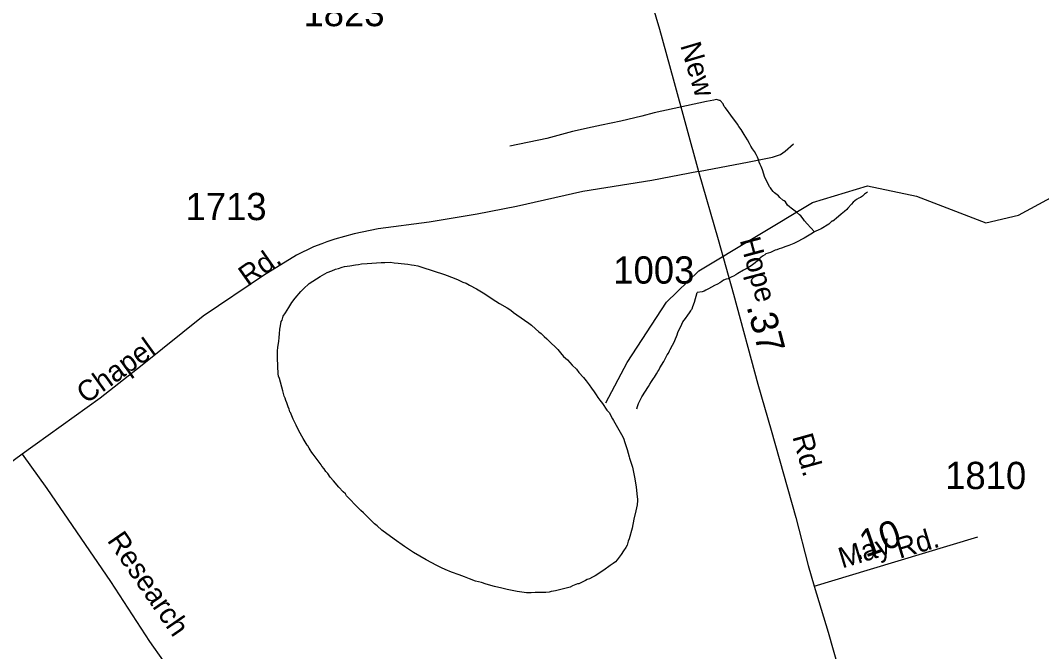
# Model space of a CAD drawing. Extents: x 2206922 to 2357709, y 510027 to 673830.
# Drawn here: x 2331571 to 2336254, y 589275 to 592168 of the extents above; entities that cross this region are included whole.
import ezdxf

# ---------------------------------------------------------------- set-up
doc = ezdxf.new("R2010")
doc.units = 0
for name, color, linetype in [('Exist Hydrographic Misc Water Feature', 7, 'Continuous'), ('Exist Road Non-System Type 51', 7, 'Continuous'), ('Exist Road Non-System Type 51 Label', 7, 'Continuous'), ('Exist Road Secondary Mileage Hundredths English Label', 7, 'Continuous'), ('Exist Road Secondary Type 51 Attributed', 7, 'Continuous'), ('Exist Road Secondary Type 51 Label', 7, 'Continuous'), ('Exist Road Secondary Type 51 Number Label', 7, 'Continuous')]:
    doc.layers.add(name, color=color, linetype=linetype)

msp = doc.modelspace()

# ---------------------------------------------------------------- linework, layer by layer
at = {"layer": 'Exist Hydrographic Misc Water Feature'}
for points in [[(2335454.9, 591409.1), (2335680.6, 591361.9), (2335998.6, 591240.2), (2336147.5, 591275.8), (2336371.6, 591396.4), (2336568.5, 591581.6), (2336683.5, 591714.2), (2336864.6, 591902), (2337029.7, 592069.5), (2337302.6, 592205.3), (2337915.7, 592463), (2338238.6, 592623.8), (2338594.6, 592854.7)], [(2335212.9, 591198.3), (2335178.6, 591235.9), (2335166.5, 591249.5), (2335160.2, 591257.7), (2335150.1, 591271.4), (2335144, 591277.2), (2335130.3, 591289.4), (2335105.9, 591306.9), (2335098.1, 591312.9), (2335089.4, 591320.7), (2335083.7, 591328.9), (2335079.4, 591336.8), (2335073.2, 591340.6), (2335067.1, 591344.7), (2335053.4, 591356.6), (2335047.4, 591364.3), (2335035.1, 591372.3), (2335029, 591378.1), (2335023.2, 591384.2), (2335016.9, 591392), (2335010.9, 591399.8), (2335006.8, 591405.7), (2334990.4, 591437.8), (2334984.5, 591447.6), (2334973.8, 591483.3), (2334968.1, 591497.5), (2334963.8, 591507.1), (2334959.4, 591517.5), (2334957.8, 591525.4), (2334951, 591541.1), (2334945.5, 591553.3), (2334937.1, 591567.1), (2334928.9, 591578.8), (2334920.7, 591591), (2334914.5, 591602.9), (2334904.5, 591620.7), (2334890.5, 591644.6), (2334876.2, 591668.3), (2334865.7, 591682), (2334859.8, 591692.2), (2334829.2, 591733.8), (2334809.3, 591761.5), (2334803, 591769.3), (2334798.9, 591773.6), (2334794.8, 591781.5), (2334792.9, 591785.4), (2334780.6, 591801.1), (2334776.3, 591801.3), (2334762.6, 591805), (2334750.7, 591802.8), (2334716.9, 591796.5), (2334477.4, 591744.1), (2334421.4, 591729.4), (2334323.6, 591706.4), (2334236, 591687.6), (2334192.6, 591679.1), (2334102.7, 591658.2), (2333984.8, 591626.8), (2333815.3, 591591)], [(2334255.5, 590415), (2334353.5, 590599.4), (2334533.6, 590875.8), (2334681.6, 591019.6), (2335203.7, 591332.7), (2335454.9, 591409.1)], [(2335454.9, 591380.9), (2335442.5, 591371), (2335433.1, 591362.7), (2335423.1, 591356.5), (2335415.3, 591352.4), (2335405.4, 591346.6), (2335389.2, 591334.4), (2335381.6, 591326.2), (2335365.9, 591307.9), (2335360.1, 591301.9), (2335349.9, 591291.7), (2335341.7, 591285.6), (2335334.3, 591279.4), (2335322, 591269.5), (2335313.8, 591261.4), (2335302.3, 591253), (2335296.1, 591247), (2335292.2, 591247.2), (2335286.3, 591241.2), (2335278.3, 591234.7), (2335270.5, 591229), (2335250.6, 591216.6), (2335242.8, 591212.5), (2335229.1, 591206.4), (2335219, 591202.3), (2335212.9, 591198.3)], [(2335212.9, 591198.3), (2335195.1, 591188.1), (2335165.1, 591169.8), (2335153, 591163.5), (2335139.3, 591155.5), (2335117.7, 591145.3), (2335095.4, 591136.9), (2335081.7, 591130.9), (2335061.6, 591124.6), (2335049.9, 591120.2), (2335039.8, 591116.5), (2335031.8, 591114.5), (2335020.1, 591108.1), (2335010.1, 591103.9), (2334990, 591097.6), (2334984.3, 591093.6), (2334974.2, 591087.9), (2334966.4, 591081.7), (2334956.2, 591071.5), (2334950.6, 591065.5), (2334940.8, 591057.2), (2334922.7, 591043.3), (2334898.5, 591029.1), (2334886.9, 591022.7), (2334861.2, 591008.3), (2334851.2, 591002.5), (2334841.3, 590996.3), (2334833.3, 590992.2), (2334817.1, 590984.1), (2334807.5, 590981.9), (2334795.6, 590977.6), (2334787.4, 590971.6), (2334777.6, 590965.7), (2334767.7, 590959.5), (2334753.8, 590953.5), (2334726.1, 590937), (2334714, 590931.1), (2334706.2, 590927), (2334698, 590924.6), (2334674, 590920.5)], [(2333480.4, 589670.2), (2333432, 589695.8), (2333373.8, 589729.2), (2333331.5, 589756.7), (2333284.8, 589790), (2333228.4, 589831.4), (2333206.7, 589851.3), (2333194.2, 589861.3), (2333143.9, 589910.6), (2333131.6, 589922.2), (2333119.7, 589934.1), (2333107.6, 589946.1), (2333081.2, 589974), (2333066.8, 589989.5), (2333061.1, 589997.7), (2333050.6, 590007.3), (2333030.5, 590029.1), (2333006.3, 590057), (2332991.8, 590075), (2332979.9, 590090.6), (2332971.9, 590100.7), (2332964.1, 590112.4), (2332953.6, 590124.5), (2332949.5, 590130.4), (2332917.3, 590173.8), (2332913.2, 590179.7), (2332906.9, 590187.9), (2332899.1, 590199.7), (2332894.8, 590207.6), (2332888.4, 590217.5), (2332886.6, 590221.4), (2332868.1, 590251.3), (2332847.8, 590287.3), (2332835.5, 590313.1), (2332825.1, 590334.9), (2332821.4, 590340.7), (2332808.9, 590370.6), (2332807, 590374.5), (2332802.7, 590386.5), (2332798.8, 590396.4), (2332792.5, 590414.4), (2332788.6, 590426.4), (2332784.3, 590436.4), (2332780.4, 590446.2), (2332774.2, 590470.3), (2332759.2, 590526.1), (2332755.1, 590538.1), (2332753.1, 590548.1), (2332750.2, 590619.9), (2332750.2, 590635.7), (2332750, 590652), (2332752.1, 590669.9), (2332755.5, 590696.2), (2332757.4, 590714.1), (2332759.4, 590732), (2332761.1, 590752.1), (2332762.9, 590768), (2332766.6, 590788.2), (2332770.5, 590794.1), (2332776.3, 590812.3), (2332786.1, 590828.2), (2332801.5, 590852.2), (2332815.4, 590874.5), (2332831.2, 590894.8), (2332857, 590925), (2332868.7, 590937), (2332894.6, 590961.5), (2332946.2, 590993.9), (2332978.2, 591012.2), (2332998.3, 591020.5), (2333015.8, 591028.4), (2333029.7, 591030.8), (2333045.7, 591036.9), (2333057.8, 591039.2), (2333069.3, 591041.1), (2333081.6, 591043.3), (2333107.6, 591047.5), (2333121.8, 591049.8), (2333135.7, 591051.8), (2333161.5, 591054), (2333225.3, 591059), (2333241.3, 591059), (2333267.4, 591059.1), (2333285.4, 591057.2), (2333303.2, 591055.8), (2333317.4, 591053.6), (2333331.5, 591051.9), (2333347.5, 591050.3), (2333363.7, 591048.3), (2333375.8, 591046.5), (2333393.5, 591042.6), (2333411.5, 591036.6), (2333515.7, 591003.9), (2333560, 590986.3), (2333578.2, 590978.7), (2333600.4, 590968.9), (2333614.3, 590963.1), (2333630.5, 590955), (2333662.3, 590937.7), (2333692.4, 590919.8)], [(2333692.4, 590919.8), (2333751.1, 590880.5), (2333767.3, 590870.8), (2333803.6, 590851.1), (2333819.4, 590839.4), (2333831.5, 590829.5), (2333847.7, 590817.7), (2333901.8, 590780.4), (2333914.1, 590770.4), (2333932.3, 590754.7), (2333948.3, 590741), (2333958.6, 590732.9), (2333972.7, 590719), (2333984.8, 590709.1), (2334007, 590687.5), (2334021.3, 590673.6), (2334035.3, 590659.8), (2334047.4, 590643.7), (2334061.3, 590628.2), (2334080, 590612.1), (2334101.9, 590588.4), (2334120.4, 590568.7), (2334132.1, 590554.8), (2334152.8, 590530.9), (2334165.1, 590515.3), (2334179, 590497.4), (2334189.1, 590481.7), (2334201.4, 590465.6), (2334211.8, 590451.5), (2334219.6, 590439.8), (2334227.8, 590428), (2334239.7, 590412.1), (2334260.2, 590382.2), (2334270.1, 590370.5), (2334286.3, 590342.5), (2334291, 590334.6), (2334321.5, 590280.9), (2334333.6, 590259.2), (2334337.5, 590249.3), (2334341.8, 590237.3), (2334354.1, 590201.4), (2334362.5, 590167.7), (2334364.6, 590161.7), (2334377.1, 590119.6), (2334387.4, 590073.9), (2334394.1, 590029.9), (2334398.2, 589998.1), (2334400.7, 589972.2), (2334400.3, 589968.1), (2334398.6, 589948.1), (2334393.3, 589920.1), (2334383.5, 589881.9), (2334376.1, 589840), (2334362.5, 589791.8), (2334358.6, 589781.8), (2334352.7, 589763.6), (2334347.4, 589751.5), (2334336.9, 589737.6), (2334325.4, 589719.5), (2334317.4, 589707.3), (2334307.8, 589695.3), (2334299.6, 589687.2), (2334289.7, 589679), (2334275.8, 589668.9), (2334246.1, 589648.7), (2334234.4, 589640.3), (2334218.4, 589630.1), (2334206.3, 589622.2), (2334194.6, 589615.8), (2334180.7, 589607.8), (2334170.4, 589605.7), (2334162.6, 589601.6), (2334131, 589585.3), (2334125.1, 589585.4), (2334103.1, 589576.9), (2334091.3, 589571), (2334025, 589554.2), (2334015.4, 589552), (2334005.1, 589549.9), (2333995.1, 589547.8), (2333981.1, 589545.8), (2333967.4, 589545.4), (2333947.5, 589545.2), (2333931.3, 589545.2), (2333913.5, 589545), (2333891.7, 589544.6), (2333849.3, 589550.2), (2333803.4, 589560), (2333779.2, 589565.6), (2333745.1, 589573.2), (2333707.2, 589584.6), (2333685, 589592.4), (2333657.2, 589598.2), (2333630.7, 589607.8), (2333606.7, 589617.5), (2333582.5, 589627.3), (2333548.3, 589638.9), (2333518.3, 589650.7), (2333502.1, 589658.4), (2333480.4, 589670.2)], [(2334398, 590387.8), (2334400.1, 590397.6), (2334405.8, 590411.8), (2334411.5, 590423.9), (2334421.4, 590441.9), (2334451.1, 590490.5), (2334457.1, 590500.2), (2334464.7, 590512.4), (2334474.7, 590526.7), (2334478.6, 590532.6), (2334488, 590548.6), (2334494, 590558.7), (2334497.9, 590565), (2334503.8, 590575), (2334521.7, 590605.2), (2334537.2, 590635.3), (2334543.4, 590643.3), (2334547.1, 590653.3), (2334551, 590659.2), (2334560.8, 590679.2), (2334566.8, 590689.7), (2334580.3, 590719.7), (2334582.4, 590727.5), (2334586.3, 590737.8), (2334592, 590751.6), (2334597.9, 590761.7), (2334604.1, 590775.7), (2334609.4, 590785.9), (2334621.5, 590801.9), (2334631.6, 590816.2), (2334639.2, 590828.1), (2334645.1, 590836.5), (2334649, 590842.4), (2334651, 590846.1), (2334654.9, 590856.5), (2334662.3, 590876.4), (2334674, 590920.5)]]:
    msp.add_lwpolyline(points, dxfattribs=at)
at = {"layer": 'Exist Road Non-System Type 51'}
for points in [[(2334680.7, 591474.7), (2334913.3, 591520), (2335019.2, 591541), (2335056.4, 591553.8), (2335078.5, 591568.9), (2335116.9, 591601.5)], [(2331579.6, 590179.2), (2331691.8, 590022.6), (2331984.4, 589596), (2332163.5, 589321.4), (2332225.7, 589232.3), (2332290.9, 589185.8), (2332361.8, 589146.2), (2332433.9, 589117.1), (2332511.9, 589088), (2332593, 589064.6), (2332667.7, 589049.6), (2332807.9, 589029.2), (2332897.5, 589024.6), (2332995.2, 589030.4), (2333187.1, 589047.8), (2333408.7, 589076.3), (2333585.5, 589090.3), (2333886.2, 589096.7)]]:
    msp.add_lwpolyline(points, dxfattribs=at)
at = {"layer": 'Exist Road Secondary Type 51 Attributed'}
for points in [[(2334190.4, 593132.7), (2334247.4, 593009.3), (2334278.8, 592911.5), (2334323, 592748.6), (2334398, 592479.1), (2334501, 592128.2), (2334564.9, 591900.1), (2334680.7, 591474.7)], [(2334680.7, 591474.7), (2334466.6, 591433.9), (2334149.7, 591383.3), (2333846.1, 591314.6), (2333665.8, 591279.7), (2333445, 591242.7), (2333211.6, 591212.1), (2333101.9, 591189), (2333012.1, 591164.5), (2332976, 591152.8), (2332952.7, 591143.5), (2332915.5, 591129.5), (2332836.4, 591092.3), (2332685.2, 590998), (2332409.5, 590811.8), (2332129.8, 590587.7), (2331936.7, 590436.4), (2331579.6, 590179.2), (2331159.6, 589870.7)], [(2334680.7, 591474.7), (2334770.8, 591163.3), (2334841.2, 590913.6), (2334952.9, 590500.4), (2335013.4, 590289.8), (2335126.8, 589889.9), (2335183.8, 589670), (2335210.5, 589575.7)], [(2335210.5, 589575.7), (2335469.3, 589653.1), (2335962.1, 589801)], [(2335210.5, 589575.7), (2335274.5, 589363.8), (2335320.4, 589201.5), (2335346.6, 589129.9), (2335385.6, 589031.5), (2335442.9, 588879.6), (2335485.2, 588776.5), (2335546, 588653.6), (2335614.7, 588526.7), (2335732.7, 588346.6), (2335836.5, 588193.9), (2335903.6, 588088.8), (2336115.2, 587787.5), (2336252.7, 587561.6), (2336404.4, 587343.2)]]:
    msp.add_lwpolyline(points, dxfattribs=at)

# ---------------------------------------------------------------- texts
at = {"layer": 'Exist Road Non-System Type 51 Label'}
msp.add_text('Research', height=95, rotation=304.486, dxfattribs=at).set_placement((2331965.8, 589784.1))
at = {"layer": 'Exist Road Secondary Mileage Hundredths English Label'}
for s, rotation, p in [('.37', 284.6474, (2334900.2, 590857.1)), ('.10', 19.2249, (2335402, 589690.3))]:
    msp.add_text(s, height=125, rotation=rotation, dxfattribs=at).set_placement(p)
at = {"layer": 'Exist Road Secondary Type 51 Label'}
for s, rotation, p in [('New', 286.5717, (2334596, 592053.1)), ('Hope', 285.0599, (2334869.1, 591161.2)), ('Rd.', 35.1588, (2332613.9, 590946.3)), ('Chapel', 35.7523, (2331872, 590407.6)), ('Rd.', 285.6153, (2335110.4, 590260.4)), ('Rd.', 16.8121, (2335602.7, 589699.9)), ('May', 16.8121, (2335339.2, 589655.7))]:
    msp.add_text(s, height=95, rotation=rotation, dxfattribs=at).set_placement(p)
at = {"layer": 'Exist Road Secondary Type 51 Number Label'}
for s, p in [('1823', (2332868.9, 592141.3)), ('1713', (2332327.9, 591252.4)), ('1003', (2334289.7, 590961.4)), ('1810', (2335811.7, 590019.8))]:
    msp.add_text(s, height=125, dxfattribs=at).set_placement(p)

doc.saveas('drawing.dxf')
